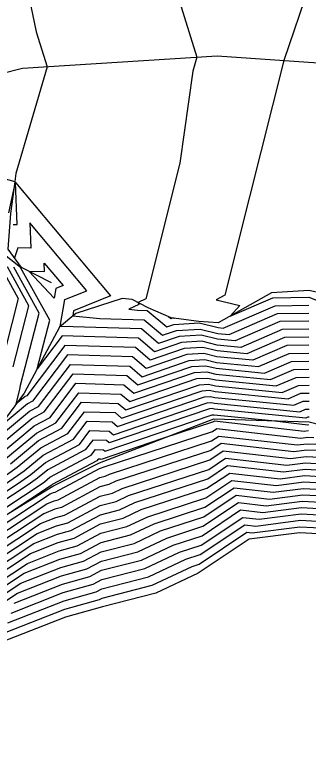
# Model space of a CAD drawing. Extents: x 2188792 to 2191981, y 386090 to 389710.
# Drawn here: x 2189556.39 to 2189575.65, y 387172.2 to 387220.31 of the extents above; entities that cross this region are included whole.
import ezdxf

# ---------------------------------------------------------------- set-up
doc = ezdxf.new("R2010")
doc.units = 0
for name, color, linetype in [('DTM Contours Major', 7, 'Continuous'), ('DTM Contours Minor', 7, 'Continuous'), ('PH Exist DTM Breakline', 7, 'Continuous')]:
    doc.layers.add(name, color=color, linetype=linetype)

msp = doc.modelspace()

# ---------------------------------------------------------------- linework, layer by layer
at = {"layer": 'DTM Contours Major'}
for points in [[(2189575.684, 387200.243), (2189573.789, 387200.206), (2189570.843, 387198.942), (2189569.698, 387199.055), (2189568.612, 387199.317), (2189567.172, 387199.229), (2189565.823, 387198.77), (2189564.7, 387199.723), (2189559.488, 387199.88), (2189559.381, 387199.89), (2189559.672, 387201.648), (2189561.114, 387202.23), (2189557.382, 387206.676), (2189557.459, 387205.024), (2189556.586, 387205.034), (2189556.369, 387204.389)], [(2189554.789, 387191.617), (2189557.518, 387193.857), (2189558.332, 387194.289), (2189560.229, 387196.785), (2189563.745, 387196.679), (2189564.478, 387196.057), (2189568.008, 387197.258), (2189568.921, 387197.314), (2189569.61, 387197.148), (2189572.777, 387196.836), (2189574.551, 387197.597), (2189575.692, 387197.619)], [(2189555.851, 387189.622), (2189557.005, 387190.428), (2189558.258, 387191.456), (2189560.252, 387192.515), (2189561.141, 387193.685), (2189562.789, 387193.635), (2189563.133, 387193.344), (2189568.844, 387195.287), (2189569.23, 387195.311), (2189569.522, 387195.24), (2189574.711, 387194.729), (2189575.313, 387194.988), (2189575.701, 387194.995)], [(2189549.163, 387182.64), (2189558.723, 387188.927), (2189558.926, 387189.007), (2189559.042, 387189.039), (2189561.953, 387190.593), (2189562.086, 387190.627), (2189562.192, 387190.677), (2189569.373, 387193.015), (2189569.646, 387193.196), (2189575.155, 387192.571), (2189575.617, 387192.63), (2189576.013, 387192.609)], [(2189551.29, 387181.491), (2189557.652, 387185.675), (2189559.195, 387186.28), (2189560.079, 387186.527), (2189562.016, 387187.561), (2189563.274, 387187.882), (2189564.279, 387188.356), (2189569.058, 387189.912), (2189570.354, 387190.775), (2189574.02, 387190.359), (2189575.434, 387190.54), (2189576.648, 387190.474)], [(2189553.416, 387180.342), (2189556.581, 387182.424), (2189559.464, 387183.554), (2189561.115, 387184.015), (2189562.079, 387184.529), (2189564.462, 387185.136), (2189566.365, 387186.035), (2189568.742, 387186.809), (2189571.062, 387188.354), (2189572.885, 387188.147), (2189575.251, 387188.449), (2189577.282, 387188.339), (2189580.138, 387187.725), (2189583.458, 387186.597), (2189585.287, 387185.752), (2189589.76, 387183.415), (2189591.412, 387182.249), (2189595.899, 387179.904), (2189597.539, 387178.75), (2189600.003, 387176.886), (2189601.925, 387175.326), (2189603.448, 387174.5), (2189605.23, 387173.432), (2189608.233, 387172.051)]]:
    msp.add_lwpolyline(points, dxfattribs=at)
at = {"layer": 'DTM Contours Minor'}
for points in [[(2189555.116, 387245.867), (2189556.859, 387239.257), (2189554.972, 387232.621), (2189557.8, 387219.181), (2189558.519, 387216.88), (2189556.458, 387209.916), (2189556.41, 387209.382), (2189556.41, 387209.354), (2189556.416, 387209.347), (2189555.993, 387207.329)], [(2189563.256, 387233.807), (2189568.345, 387217.514), (2189568.077, 387216.608), (2189567.215, 387210.574), (2189564.988, 387201.701), (2189564.498, 387201.448), (2189564.537, 387201.324), (2189563.884, 387201.012), (2189564.454, 387200.959), (2189565.082, 387200.94), (2189566.361, 387199.855), (2189566.837, 387200.017), (2189568.488, 387200.119), (2189569.734, 387199.818), (2189570.07, 387199.785), (2189573.484, 387201.25), (2189575.68, 387201.292)], [(2189577.418, 387227.197), (2189574.046, 387217.295), (2189571.79, 387208.386), (2189570.171, 387201.939), (2189569.598, 387201.643), (2189571.157, 387201.265), (2189570.523, 387200.566), (2189573.331, 387201.772), (2189575.679, 387201.817), (2189579.891, 387200.166), (2189581.14, 387199.908), (2189584.642, 387199.357), (2189588.258, 387197.52), (2189589.043, 387196.887), (2189591.025, 387195.978), (2189594.777, 387193.436), (2189596.461, 387192.354), (2189598.32, 387191.047), (2189600.097, 387189.246), (2189602.85, 387186.509), (2189604.808, 387185.136), (2189606.488, 387183.709), (2189608.693, 387182.003), (2189610.363, 387180.99)], [(2189556.28, 387206.56), (2189556.562, 387206.557), (2189556.434, 387209.315), (2189562.667, 387201.891), (2189560.258, 387200.919), (2189560.203, 387200.584), (2189561.971, 387200.42), (2189564.891, 387200.332), (2189566.092, 387199.312), (2189567.005, 387199.623), (2189568.55, 387199.718), (2189569.716, 387199.436), (2189570.457, 387199.363), (2189573.636, 387200.728), (2189575.682, 387200.767)], [(2189575.685, 387199.718), (2189573.941, 387199.684), (2189571.23, 387198.521), (2189569.681, 387198.673), (2189568.674, 387198.917), (2189567.339, 387198.835), (2189565.554, 387198.227), (2189564.509, 387199.114), (2189559.499, 387199.265), (2189557.865, 387197.115), (2189558.686, 387200.29), (2189556.776, 387203.75), (2189555.497, 387204.748)], [(2189557.318, 387203.503), (2189558.355, 387203.491), (2189558.33, 387204.036), (2189559.561, 387202.569), (2189559.085, 387202.378), (2189558.98, 387201.74), (2189557.318, 387203.503)], [(2189555.476, 387203.801), (2189556.626, 387201.716), (2189555.78, 387198.444)], [(2189556.281, 387197.248), (2189557.313, 387201.241), (2189555.909, 387203.784)], [(2189575.687, 387199.193), (2189574.094, 387199.162), (2189571.617, 387198.099), (2189569.663, 387198.292), (2189568.736, 387198.516), (2189567.506, 387198.44), (2189565.285, 387197.685), (2189564.318, 387198.505), (2189559.682, 387198.645), (2189557.18, 387195.354), (2189557.074, 387195.297), (2189556.484, 387194.813), (2189556.724, 387195.763), (2189556.781, 387196.053), (2189557.999, 387200.765), (2189556.343, 387203.767)], [(2189566.63, 387200.398), (2189566.485, 387200.521), (2189566.849, 387200.422), (2189566.67, 387200.411), (2189566.63, 387200.398)], [(2189575.689, 387198.668), (2189574.246, 387198.641), (2189572.003, 387197.678), (2189569.646, 387197.91), (2189568.797, 387198.115), (2189567.673, 387198.046), (2189565.016, 387197.142), (2189564.127, 387197.897), (2189559.864, 387198.025), (2189557.564, 387194.999), (2189557.222, 387194.817), (2189555.325, 387193.26)], [(2189554.346, 387191.854), (2189557.37, 387194.337), (2189557.948, 387194.644), (2189560.047, 387197.405), (2189563.936, 387197.288), (2189564.747, 387196.599), (2189567.841, 387197.652), (2189568.859, 387197.715), (2189569.628, 387197.529), (2189572.39, 387197.257), (2189574.398, 387198.119), (2189575.691, 387198.144)], [(2189555.233, 387191.379), (2189557.666, 387193.377), (2189558.716, 387193.935), (2189560.411, 387196.165), (2189563.553, 387196.07), (2189564.209, 387195.514), (2189568.175, 387196.864), (2189568.983, 387196.913), (2189569.593, 387196.766), (2189573.164, 387196.414), (2189574.703, 387197.075), (2189575.694, 387197.094)], [(2189555.676, 387191.141), (2189557.814, 387192.897), (2189559.1, 387193.58), (2189560.594, 387195.545), (2189563.362, 387195.462), (2189563.94, 387194.972), (2189568.342, 387196.47), (2189569.045, 387196.513), (2189569.575, 387196.385), (2189573.55, 387195.993), (2189574.856, 387196.553), (2189575.696, 387196.569)], [(2189555.136, 387189.67), (2189556.562, 387190.666), (2189558.11, 387191.937), (2189559.868, 387192.87), (2189560.959, 387194.305), (2189562.98, 387194.244), (2189563.402, 387193.886), (2189568.677, 387195.681), (2189569.169, 387195.711), (2189569.54, 387195.622), (2189574.324, 387195.15), (2189575.161, 387195.51), (2189575.699, 387195.52)], [(2189556.119, 387190.903), (2189557.962, 387192.417), (2189559.484, 387193.225), (2189560.776, 387194.925), (2189563.171, 387194.853), (2189563.671, 387194.429), (2189568.51, 387196.075), (2189569.107, 387196.112), (2189569.557, 387196.003), (2189573.937, 387195.572), (2189575.008, 387196.031), (2189575.698, 387196.045)], [(2189549.157, 387184.696), (2189556.566, 387189.574), (2189557.448, 387190.19), (2189558.406, 387190.976), (2189560.637, 387192.161), (2189561.324, 387193.065), (2189562.598, 387193.027), (2189562.864, 387192.801), (2189569.011, 387194.893), (2189569.292, 387194.91), (2189569.504, 387194.859), (2189575.097, 387194.308), (2189575.466, 387194.466), (2189575.703, 387194.471)], [(2189575.704, 387193.946), (2189575.618, 387193.944), (2189575.484, 387193.887), (2189569.487, 387194.477), (2189569.354, 387194.509), (2189569.178, 387194.499), (2189562.595, 387192.258), (2189562.407, 387192.418), (2189561.506, 387192.445), (2189561.021, 387191.806), (2189558.554, 387190.496), (2189557.892, 387189.953), (2189557.281, 387189.527), (2189548.844, 387183.971)], [(2189548.531, 387183.246), (2189557.997, 387189.479), (2189558.335, 387189.715), (2189558.702, 387190.016), (2189561.405, 387191.451), (2189561.689, 387191.825), (2189562.216, 387191.809), (2189562.325, 387191.716), (2189569.346, 387194.105), (2189569.416, 387194.109), (2189569.469, 387194.096), (2189573.267, 387193.722), (2189575.608, 387193.456), (2189575.69, 387193.467)], [(2189575.653, 387193.048), (2189575.382, 387193.014), (2189569.504, 387193.68), (2189569.436, 387193.635), (2189566.094, 387192.547), (2189562.056, 387191.173), (2189562.024, 387191.2), (2189561.871, 387191.205), (2189561.789, 387191.096), (2189558.85, 387189.536), (2189558.778, 387189.477), (2189558.712, 387189.431), (2189556.204, 387187.779)], [(2189549.589, 387182.41), (2189558.509, 387188.277), (2189558.98, 387188.461), (2189559.25, 387188.537), (2189561.966, 387189.987), (2189562.324, 387190.078), (2189562.61, 387190.213), (2189569.31, 387192.394), (2189569.787, 387192.712), (2189574.928, 387192.129), (2189575.58, 387192.212), (2189576.14, 387192.182)], [(2189576.267, 387191.755), (2189575.543, 387191.794), (2189574.701, 387191.686), (2189569.929, 387192.228), (2189569.247, 387191.773), (2189563.027, 387189.749), (2189562.561, 387189.529), (2189561.979, 387189.38), (2189559.457, 387188.034), (2189559.034, 387187.916), (2189558.295, 387187.626), (2189550.014, 387182.18)], [(2189550.439, 387181.95), (2189558.081, 387186.976), (2189559.088, 387187.371), (2189559.664, 387187.532), (2189561.991, 387188.774), (2189562.799, 387188.98), (2189563.444, 387189.284), (2189569.184, 387191.153), (2189570.071, 387191.743), (2189574.474, 387191.244), (2189575.507, 387191.376), (2189576.394, 387191.328)], [(2189550.864, 387181.721), (2189557.866, 387186.326), (2189559.141, 387186.826), (2189559.872, 387187.029), (2189562.004, 387188.167), (2189563.037, 387188.431), (2189563.861, 387188.82), (2189569.121, 387190.532), (2189570.212, 387191.259), (2189574.247, 387190.802), (2189575.47, 387190.958), (2189576.521, 387190.901)], [(2189551.715, 387181.261), (2189557.438, 387185.025), (2189559.249, 387185.735), (2189560.286, 387186.024), (2189562.029, 387186.955), (2189563.512, 387187.332), (2189564.696, 387187.892), (2189568.995, 387189.291), (2189570.495, 387190.291), (2189573.793, 387189.917), (2189575.397, 387190.122), (2189576.774, 387190.047)], [(2189552.14, 387181.031), (2189557.224, 387184.375), (2189559.303, 387185.19), (2189560.493, 387185.522), (2189562.041, 387186.348), (2189563.749, 387186.783), (2189565.113, 387187.428), (2189568.932, 387188.671), (2189570.637, 387189.807), (2189573.566, 387189.474), (2189575.361, 387189.703), (2189576.901, 387189.62)], [(2189552.566, 387180.802), (2189557.01, 387183.724), (2189559.357, 387184.645), (2189560.701, 387185.02), (2189562.054, 387185.742), (2189563.987, 387186.234), (2189565.53, 387186.963), (2189568.868, 387188.05), (2189570.778, 387189.322), (2189573.339, 387189.032), (2189575.324, 387189.285), (2189577.028, 387189.193)], [(2189552.991, 387180.572), (2189556.795, 387183.074), (2189559.41, 387184.099), (2189560.908, 387184.517), (2189562.066, 387185.136), (2189564.224, 387185.685), (2189565.948, 387186.499), (2189568.805, 387187.43), (2189570.92, 387188.838), (2189573.112, 387188.589), (2189575.287, 387188.867), (2189577.155, 387188.766)], [(2189556.367, 387181.773), (2189559.518, 387183.009), (2189561.323, 387183.512), (2189562.092, 387183.923), (2189564.7, 387184.587), (2189566.782, 387185.571), (2189568.679, 387186.188), (2189571.203, 387187.87), (2189572.658, 387187.704), (2189575.214, 387188.031), (2189577.408, 387187.912), (2189579.688, 387187.422), (2189583.298, 387186.196), (2189584.758, 387185.521), (2189589.596, 387182.993), (2189590.914, 387182.063), (2189595.763, 387179.529), (2189597.072, 387178.608), (2189599.732, 387176.596), (2189601.807, 387174.911), (2189603.452, 387174.019), (2189604.874, 387173.167), (2189608.121, 387171.674)], [(2189556.153, 387181.123), (2189559.572, 387182.464), (2189561.53, 387183.01), (2189562.104, 387183.316), (2189564.937, 387184.038), (2189567.2, 387185.107), (2189568.616, 387185.568), (2189571.345, 387187.385), (2189572.431, 387187.262), (2189575.178, 387187.613), (2189577.535, 387187.485), (2189579.238, 387187.119), (2189583.139, 387185.794), (2189584.229, 387185.29), (2189589.431, 387182.571), (2189590.416, 387181.877), (2189595.627, 387179.154), (2189596.604, 387178.466), (2189599.461, 387176.305), (2189601.689, 387174.496), (2189603.456, 387173.539), (2189604.517, 387172.902), (2189608.009, 387171.296)], [(2189555.938, 387180.473), (2189559.626, 387181.919), (2189561.737, 387182.507), (2189562.117, 387182.71), (2189565.175, 387183.489), (2189567.617, 387184.643), (2189568.553, 387184.947), (2189571.486, 387186.901), (2189572.204, 387186.82), (2189575.141, 387187.195), (2189577.662, 387187.058), (2189578.787, 387186.816), (2189582.98, 387185.392), (2189583.7, 387185.059), (2189589.267, 387182.15), (2189589.918, 387181.691), (2189595.49, 387178.779), (2189596.136, 387178.324), (2189599.19, 387176.015), (2189601.571, 387174.081), (2189603.459, 387173.058), (2189604.161, 387172.637), (2189607.897, 387170.919)], [(2189555.724, 387179.822), (2189559.679, 387181.373), (2189561.944, 387182.005), (2189562.129, 387182.104), (2189565.412, 387182.94), (2189568.034, 387184.178), (2189568.49, 387184.327), (2189571.628, 387186.417), (2189571.977, 387186.377), (2189575.104, 387186.777), (2189577.789, 387186.631), (2189578.337, 387186.513), (2189582.82, 387184.99), (2189583.171, 387184.828), (2189589.103, 387181.728), (2189589.419, 387181.505), (2189595.354, 387178.404), (2189595.669, 387178.182), (2189598.918, 387175.724), (2189601.453, 387173.666), (2189603.463, 387172.577), (2189603.805, 387172.372), (2189607.785, 387170.541)]]:
    msp.add_lwpolyline(points, dxfattribs=at)
at = {"layer": 'PH Exist DTM Breakline'}
for points in [[(2189687.885, 387143.417), (2189680.868, 387148.397), (2189673.851, 387153.378), (2189666.833, 387158.358), (2189659.299, 387163.743), (2189651.765, 387169.127), (2189644.23, 387174.512), (2189638.171, 387179.372), (2189632.112, 387184.232), (2189626.052, 387189.092), (2189619.993, 387193.952), (2189614.651, 387198.13), (2189609.309, 387202.308), (2189603.967, 387206.486), (2189597.339, 387210.219), (2189590.711, 387213.951), (2189578.494, 387216.985), (2189569.669, 387217.599), (2189556.903, 387216.776), (2189549.728, 387214.976)], [(2189558.797, 387202.737), (2189556.844, 387203.748), (2189555.955, 387204.949), (2189556.134, 387207.289), (2189556.421, 387209.351), (2189554.738, 387209.81), (2189554.502, 387207.753), (2189553.506, 387203.876), (2189550.421, 387201.313), (2189546.975, 387197.894), (2189544.05, 387195.823), (2189541.364, 387194.752), (2189539.475, 387196.43), (2189538.759, 387197.728), (2189537.7, 387199.544), (2189537.672, 387201.336), (2189538.841, 387202.539), (2189541.841, 387204.645), (2189544.886, 387205.568), (2189547.797, 387206.503), (2189552.901, 387208.432)], [(2189610.635, 387182.545), (2189607.813, 387185.076), (2189605.529, 387187.504), (2189601.556, 387191.974), (2189598.667, 387194.128), (2189595.91, 387195.267), (2189590.681, 387199.369), (2189589.492, 387200.143), (2189584.492, 387201.286), (2189580.539, 387201.175), (2189575.677, 387202.254), (2189573.241, 387202.081), (2189569.748, 387200.135), (2189568.474, 387200.214), (2189566.655, 387200.447), (2189565.135, 387201.107), (2189564.101, 387201.66), (2189563.435, 387201.723), (2189560.396, 387200.748), (2189559.328, 387199.845), (2189557.007, 387195.514), (2189554.296, 387191.881)], [(2189511.975, 387142.54), (2189519.906, 387151.306), (2189525.176, 387158.622), (2189530.447, 387165.937), (2189533.254, 387171.691), (2189536.124, 387174.047), (2189541.684, 387178.187), (2189548.439, 387183.031), (2189558.886, 387189.419), (2189561.946, 387190.951), (2189569.457, 387193.841), (2189575.705, 387193.645), (2189585.277, 387191.182), (2189591.774, 387188.584), (2189597.589, 387184.556), (2189603.403, 387180.528), (2189609.607, 387176.686), (2189615.812, 387172.843), (2189624.279, 387168.431), (2189632.746, 387164.019), (2189638.291, 387161.19), (2189646.518, 387154.892), (2189653.277, 387144.431)], [(2189612.507, 387167.649), (2189607.679, 387170.183), (2189603.466, 387172.121), (2189601.341, 387173.273), (2189598.661, 387175.449), (2189595.225, 387178.048), (2189588.947, 387181.328), (2189582.669, 387184.609), (2189577.909, 387186.226), (2189575.07, 387186.38), (2189571.762, 387185.957), (2189568.43, 387183.738), (2189565.638, 387182.419), (2189562.141, 387181.528), (2189559.73, 387180.856), (2189555.521, 387179.205)]]:
    msp.add_lwpolyline(points, dxfattribs=at)

doc.saveas('drawing.dxf')
